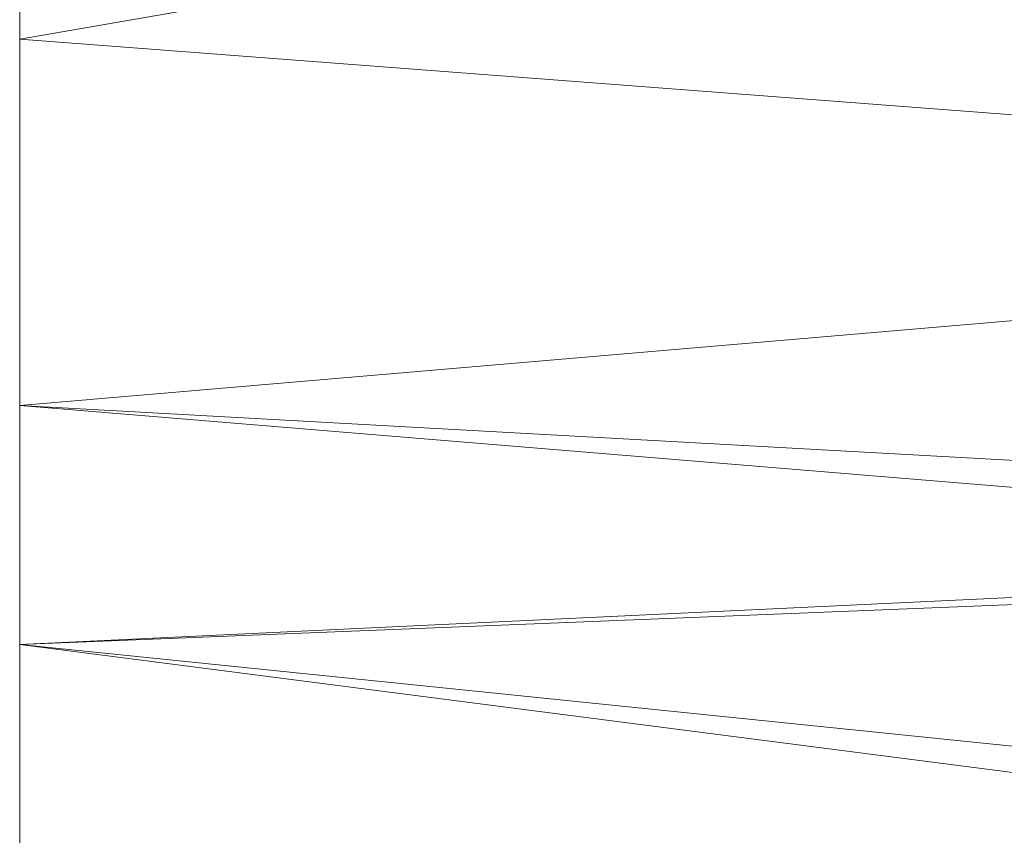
# Model space of a CAD drawing. Header units: millimetres. Extents: x -57 to 57, y 0 to 70.
# Tile 421 of 656: x 0 to 3.02, y 5 to 7.5. Entities that reach past the tile are written whole.
import ezdxf

# ---------------------------------------------------------------- set-up
doc = ezdxf.new("R2010")
doc.units = ezdxf.units.MM
doc.layers.add('A-GENM', color=13, linetype='Continuous')

# ---------------------------------------------------------------- blocks, each defined once
blk = doc.blocks.new('MODEL_FFAS1M22-709500BF0 - MODEL_FFAS1M22-709500BF0-480119-Preview')
at = {"layer": 'A-GENM', "lineweight": 9}
mesh = blk.add_polyface(dxfattribs=at)
corners = [(-5.0657, -5.066, 56.8507), (0, -5.5844, 56.8749), (0, -4.1883, 57.0312), (0, -10, -23.65), (-3.0578, -10, -22.6565), (-2.6929, -9.9287, -29.9664), (-6.1155, -10, -21.6629), (-6.4416, -9.8988, -30.6257), (0, -7.4399, 53.833), (-6.9433, -6.9114, 54.789), (-4.4115, -8.2059, 50.5986), (-4.4562, -9.6404, -37.4108), (0, -8.8871, -46.4789), (0, -9.7858, -34.6461), (-5.9718, -5.8252, -56.4286), (0, -6.3179, -56.2968), (-6.9433, -6.9114, -54.789), (-11.8413, -6.0372, -55.3412), (0, -7.4399, -53.833), (-9.4187, -8.4572, 48.5217), (-4.4115, -8.2059, -50.5986), (-9.4187, -8.4572, -48.5217), (0, -8.8871, 46.4789), (-5.3406, -9.0747, 44.5411), (-7.136, -5.9228, 56.2288), (0, -6.3179, 56.2968), (-5.3406, -9.0747, -44.5411), (-6.4416, -9.8988, 30.6257), (-4.4562, -9.6404, 37.4108), (-9.5568, -9.4436, 39.5971), (0, -10, 23.65), (0, -9.7858, 34.6461), (-2.6929, -9.9287, 29.9664), (-4.9831, -4.942, -56.8952), (-10.8657, -5.2312, -55.976), (-5.4702, -3.799, -57.0777), (-6.1155, -10, 21.6629), (-9.7916, -9.9149, 29.0683), (-9.7916, -9.9149, -29.0683), (-3.0578, -10, 22.6565), (-9.5568, -9.4436, -39.5971), (-7.6829, 0, -55.7464), (0, -1.3961, -57.3437), (-6.0264, -2.0526, -57.1565), (0, -2.7922, -57.1875), (0, -4.1883, -57.0312), (0, -5.5844, -56.8749), (-11.2944, -3.2796, -56.2753), (0, 0, -57.5), (-5.9504, -3.7308, 57.0386), (-10.8657, -5.2312, 55.976), (-7.6829, 0, 55.7464), (-7.492, -2.2071, 56.9769), (0, -1.3961, 57.3437), (0, 0, 57.5), (0, -2.7922, 57.1875), (-11.9376, -1.8164, -56.2278)]
mesh.append_faces([[corners[k] for k in face] for face in [(42, 41, 48)]], dxfattribs={"vtx0": -1})
mesh.append_faces([[corners[k] for k in face] for face in [(6, 7, 4), (22, 28, 31), (3, 5, 13), (30, 32, 39), (45, 35, 44), (46, 33, 45), (55, 49, 2)]], dxfattribs={"vtx0": -1, "vtx1": -1})
mesh.append_faces([[corners[k] for k in face] for face in [(8, 9, 10), (14, 15, 16), (16, 17, 14), (9, 19, 10), (16, 20, 21), (22, 10, 23), (21, 20, 26), (27, 28, 29), (0, 24, 1), (33, 34, 35), (16, 18, 20), (29, 28, 23), (36, 27, 37), (38, 7, 6), (11, 5, 7), (11, 7, 40), (28, 32, 31), (40, 21, 26), (5, 11, 13), (32, 27, 39), (7, 5, 4), (27, 32, 28), (41, 42, 43), (44, 35, 43), (35, 45, 33), (14, 33, 46), (43, 35, 47), (34, 33, 14), (0, 49, 50), (51, 52, 53), (55, 52, 49), (24, 0, 50), (24, 9, 25), (26, 12, 11), (12, 26, 20), (40, 26, 11), (23, 10, 19), (29, 23, 19), (22, 23, 28), (41, 43, 56), (2, 49, 0)]], dxfattribs={"vtx0": -1, "vtx1": -1, "vtx2": -1})
mesh.append_faces([[corners[k] for k in face] for face in [(0, 1, 2), (11, 12, 13), (24, 25, 1), (9, 8, 25), (14, 46, 15), (52, 55, 53)]], dxfattribs={"vtx0": -1, "vtx2": -1})
mesh.append_faces([[corners[k] for k in face] for face in [(3, 4, 5), (15, 18, 16), (30, 31, 32), (36, 39, 27), (42, 44, 43), (18, 12, 20), (22, 8, 10)]], dxfattribs={"vtx1": -1, "vtx2": -1})
mesh.append_faces([[corners[k] for k in face] for face in [(53, 54, 51)]], dxfattribs={"vtx2": -1})

msp = doc.modelspace()

# ---------------------------------------------------------------- block references
at = {"layer": 'A-GENM', "lineweight": 9, "rotation": 180}
msp.add_blockref('MODEL_FFAS1M22-709500BF0 - MODEL_FFAS1M22-709500BF0-480119-Preview', (0, 0), dxfattribs=at)

doc.saveas('drawing.dxf')
